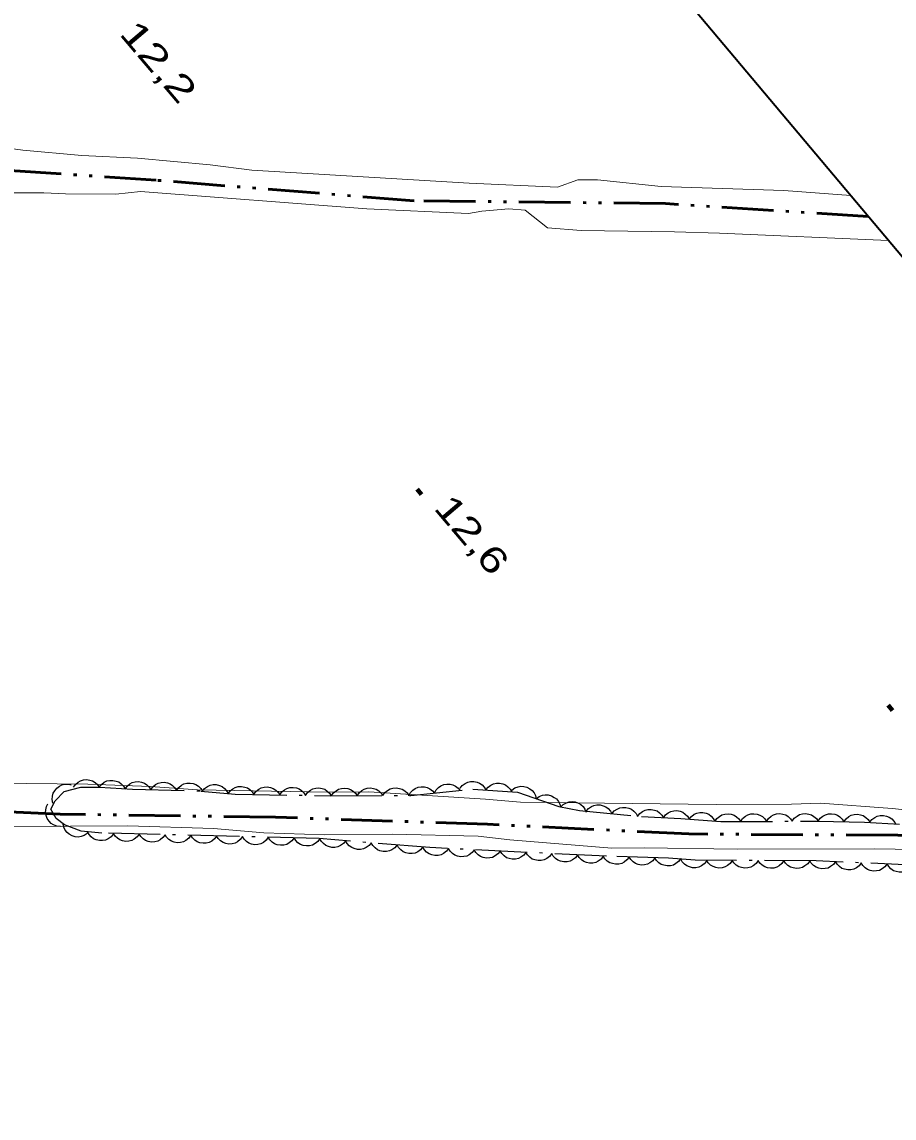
# Model space of a CAD drawing. Extents: x 386081 to 389416, y 5130568 to 5134082.
# Drawn here: x 387565.5 to 387666.8, y 5133611.5 to 5133738.9 of the extents above; entities that cross this region are included whole.
import ezdxf

# ---------------------------------------------------------------- set-up
doc = ezdxf.new("R2010")
doc.units = 0
doc.header["$LTSCALE"] = 1.2
doc.linetypes.add('DASH_DOUBLE_DOT', pattern=[9.2, 5, -1.2, 0.3, -1.2, 0.3, -1.2])
doc.linetypes.add('DOT_DASHED', pattern=[7.7, 5, -1.2, 0.3, -1.2])
for name, color, linetype, lineweight in [('2', 7, 'Continuous', 13), ('3', 7, 'Continuous', 140), ('4', 7, 'DASH_DOUBLE_DOT', 53), ('44', 7, 'Continuous', 25), ('60', 7, 'Continuous', 13)]:
    doc.layers.add(name, color=color, linetype=linetype, lineweight=lineweight)

msp = doc.modelspace()

# ---------------------------------------------------------------- linework, layer by layer
at = {"layer": '2'}
for points in [[(387661.8, 5133718.75), (387654.03, 5133719.33), (387639.76, 5133719.78), (387632.37, 5133720.55), (387630.09, 5133720.54), (387627.73, 5133719.7), (387617.45, 5133720.18), (387592.19, 5133721.68), (387587.38, 5133722.3), (387578.94, 5133723.09), (387572.44, 5133723.38), (387565.58, 5133724.01), (387558.09, 5133725.01)], [(387563.47, 5133719.03), (387568.04, 5133719.04), (387570.57, 5133718.92), (387576.4, 5133718.88), (387579.26, 5133719.19), (387605.56, 5133717.2), (387617.37, 5133716.63), (387618.92, 5133716.93), (387622.08, 5133717.2), (387623.96, 5133717.05), (387626.55, 5133714.98), (387630.46, 5133714.68), (387641.32, 5133714.53), (387646.54, 5133714.36), (387666.2, 5133713.51)], [(387722.9, 5133646.01), (387720.6, 5133646.16), (387712.75, 5133646.07), (387708.32, 5133646.14), (387669.94, 5133647.12), (387666.6, 5133647.5), (387658.29, 5133648.12), (387654.9, 5133647.99), (387646.17, 5133647.95), (387623.42, 5133648.21), (387619.37, 5133648.57), (387605.82, 5133649.43), (387600.96, 5133649.4), (387585.9, 5133649.65), (387580.43, 5133650.06), (387573.14, 5133650.31), (387558.84, 5133650.46)], [(387531.25, 5133645.22), (387577.8, 5133645.46), (387587.74, 5133645.17), (387593.61, 5133644.66), (387600.68, 5133644.43), (387608.56, 5133644.51), (387618.5, 5133644.26), (387622.18, 5133643.84), (387634.02, 5133642.86), (387637.79, 5133642.92), (387648.62, 5133642.75), (387664.54, 5133642.8), (387681.57, 5133642.54), (387706.22, 5133641.86), (387711.02, 5133641.4), (387721.28, 5133640.76), (387727.32, 5133640.73)]]:
    msp.add_lwpolyline(points, dxfattribs=at)
at = {"layer": '3'}
for p, q in [((387611.41, 5133684.59), (387611.92, 5133683.98)), ((387666.16, 5133659.49), (387666.67, 5133658.88))]:
    msp.add_line(p, q, dxfattribs=at)
at = {"layer": '4'}
for points in [[(387663.83, 5133716.3), (387640.29, 5133717.8), (387611.08, 5133718.12), (387581.08, 5133720.51), (387554.42, 5133722.3), (387523.7, 5133722.05), (387426.57, 5133723.72), (387417.65, 5133723.72), (387410.14, 5133723.9), (387403.96, 5133723.71), (387400.32, 5133722.78), (387396.24, 5133721.24), (387393.45, 5133719.93)], [(387725.48, 5133642.92), (387701.68, 5133643.65), (387667.28, 5133644.37), (387642.99, 5133644.53), (387619.6, 5133645.66), (387594.95, 5133646.47), (387569.95, 5133646.84), (387548.5, 5133647.76), (387510.66, 5133648.67), (387496.17, 5133649.93), (387491.63, 5133649.62), (387487.05, 5133648.66), (387465.8, 5133649.03), (387455.85, 5133649.08), (387447.18, 5133648.38), (387440.76, 5133648.68), (387437.13, 5133648.51)]]:
    msp.add_lwpolyline(points, dxfattribs=at)
at = {"layer": '44', "linetype": 'DOT_DASHED'}
msp.add_lwpolyline([(387670.14, 5133640.85), (387657.78, 5133641.41), (387643.74, 5133641.48), (387640.62, 5133641.71), (387633.42, 5133641.93), (387612.88, 5133642.95), (387600.02, 5133643.99), (387574.77, 5133644.63), (387572.36, 5133644.87), (387570.44, 5133645.59), (387569.47, 5133646.31), (387568.87, 5133647.4), (387569.34, 5133648.37), (387570.42, 5133649.46), (387572.35, 5133649.95), (387574.51, 5133649.96), (387578.36, 5133649.73), (387586.29, 5133649.52), (387590.26, 5133649.17), (387601.32, 5133648.96), (387610.69, 5133648.99), (387617.89, 5133649.74), (387623.06, 5133649.4), (387627.87, 5133647.72), (387630.27, 5133647.24), (387637.48, 5133646.54), (387642.04, 5133646.32), (387646.72, 5133645.97), (387658, 5133646.01), (387663.4, 5133645.91), (387667.48, 5133645.68)], dxfattribs=at)
at = {"layer": '44'}
for points in [[(387569.09, 5133648.12), (387569.01, 5133648.53), (387569.05, 5133648.93), (387569.13, 5133649.26), (387569.3, 5133649.56), (387569.54, 5133649.84), (387569.85, 5133650.07), (387570.13, 5133650.23), (387570.48, 5133650.3), (387570.85, 5133650.32), (387571.2, 5133650.25)], [(387571.47, 5133649.95), (387571.7, 5133650.29), (387572.02, 5133650.55), (387572.3, 5133650.72), (387572.64, 5133650.82), (387573.01, 5133650.85), (387573.39, 5133650.79), (387573.7, 5133650.7), (387574, 5133650.51), (387574.27, 5133650.26), (387574.47, 5133649.96)], [(387574.47, 5133649.96), (387574.73, 5133650.29), (387575.06, 5133650.53), (387575.35, 5133650.69), (387575.69, 5133650.75), (387576.06, 5133650.76), (387576.44, 5133650.68), (387576.74, 5133650.57), (387577.03, 5133650.36), (387577.28, 5133650.09), (387577.47, 5133649.78)], [(387577.47, 5133649.75), (387577.71, 5133650.09), (387578.03, 5133650.34), (387578.32, 5133650.51), (387578.66, 5133650.59), (387579.03, 5133650.61), (387579.4, 5133650.53), (387579.72, 5133650.44), (387580, 5133650.24), (387580.27, 5133649.98), (387580.46, 5133649.67)], [(387580.46, 5133649.67), (387580.71, 5133650.01), (387581.03, 5133650.26), (387581.32, 5133650.43), (387581.66, 5133650.51), (387582.03, 5133650.53), (387582.4, 5133650.46), (387582.71, 5133650.36), (387583, 5133650.16), (387583.27, 5133649.9), (387583.46, 5133649.59)], [(387583.46, 5133649.59), (387583.71, 5133649.93), (387584.03, 5133650.18), (387584.32, 5133650.35), (387584.66, 5133650.43), (387585.03, 5133650.45), (387585.4, 5133650.38), (387585.71, 5133650.28), (387586, 5133650.08), (387586.27, 5133649.82), (387586.46, 5133649.52)], [(387586.46, 5133649.5), (387586.72, 5133649.83), (387587.06, 5133650.06), (387587.36, 5133650.2), (387587.7, 5133650.26), (387588.07, 5133650.26), (387588.44, 5133650.17), (387588.75, 5133650.05), (387589.03, 5133649.83), (387589.27, 5133649.56), (387589.45, 5133649.24)], [(387589.45, 5133649.19), (387589.69, 5133649.53), (387590.01, 5133649.78), (387590.29, 5133649.94), (387590.63, 5133650.03), (387591, 5133650.05), (387591.38, 5133649.98), (387591.69, 5133649.89), (387591.98, 5133649.69), (387592.25, 5133649.43), (387592.45, 5133649.13)], [(387592.45, 5133649.13), (387592.69, 5133649.47), (387593.01, 5133649.72), (387593.29, 5133649.89), (387593.63, 5133649.97), (387594, 5133650), (387594.38, 5133649.92), (387594.69, 5133649.83), (387594.98, 5133649.63), (387595.25, 5133649.37), (387595.45, 5133649.07)], [(387595.45, 5133649.07), (387595.69, 5133649.41), (387596.01, 5133649.66), (387596.29, 5133649.83), (387596.63, 5133649.91), (387597, 5133649.94), (387597.38, 5133649.87), (387597.69, 5133649.77), (387597.98, 5133649.57), (387598.25, 5133649.32), (387598.45, 5133649.01)], [(387598.45, 5133649.01), (387598.69, 5133649.36), (387599.01, 5133649.61), (387599.29, 5133649.77), (387599.63, 5133649.86), (387600, 5133649.88), (387600.38, 5133649.81), (387600.69, 5133649.72), (387600.98, 5133649.52), (387601.25, 5133649.26), (387601.44, 5133648.96)], [(387604.44, 5133648.97), (387604.68, 5133649.32), (387604.99, 5133649.57), (387605.27, 5133649.75), (387605.61, 5133649.84), (387605.98, 5133649.87), (387606.36, 5133649.81), (387606.67, 5133649.72), (387606.97, 5133649.53), (387607.24, 5133649.28), (387607.44, 5133648.98)], [(387607.44, 5133648.98), (387607.68, 5133649.33), (387607.99, 5133649.58), (387608.27, 5133649.76), (387608.61, 5133649.85), (387608.98, 5133649.88), (387609.36, 5133649.82), (387609.67, 5133649.73), (387609.97, 5133649.54), (387610.24, 5133649.29), (387610.44, 5133648.99)], [(387610.45, 5133648.96), (387610.64, 5133649.33), (387610.93, 5133649.62), (387611.19, 5133649.82), (387611.52, 5133649.95), (387611.88, 5133650.02), (387612.27, 5133649.99), (387612.59, 5133649.94), (387612.9, 5133649.77), (387613.2, 5133649.55), (387613.43, 5133649.28)], [(387613.43, 5133649.28), (387613.63, 5133649.64), (387613.91, 5133649.93), (387614.18, 5133650.13), (387614.51, 5133650.26), (387614.87, 5133650.33), (387615.25, 5133650.3), (387615.57, 5133650.25), (387615.89, 5133650.08), (387616.18, 5133649.86), (387616.41, 5133649.59)], [(387616.41, 5133649.84), (387616.66, 5133650.17), (387617, 5133650.4), (387617.29, 5133650.56), (387617.63, 5133650.62), (387618, 5133650.63), (387618.38, 5133650.54), (387618.68, 5133650.43), (387618.97, 5133650.22), (387619.22, 5133649.95), (387619.4, 5133649.64)], [(387619.4, 5133649.64), (387619.66, 5133649.97), (387619.99, 5133650.21), (387620.28, 5133650.36), (387620.63, 5133650.43), (387621, 5133650.43), (387621.37, 5133650.34), (387621.68, 5133650.24), (387621.96, 5133650.02), (387622.21, 5133649.75), (387622.4, 5133649.44)], [(387622.43, 5133649.62), (387622.77, 5133649.87), (387623.15, 5133650.01), (387623.47, 5133650.08), (387623.82, 5133650.05), (387624.18, 5133649.96), (387624.52, 5133649.77), (387624.78, 5133649.59), (387625, 5133649.31), (387625.17, 5133648.98), (387625.26, 5133648.63)], [(387601.44, 5133648.96), (387601.68, 5133649.31), (387601.99, 5133649.56), (387602.27, 5133649.74), (387602.61, 5133649.83), (387602.98, 5133649.86), (387603.36, 5133649.8), (387603.67, 5133649.71), (387603.97, 5133649.52), (387604.24, 5133649.27), (387604.44, 5133648.97)], [(387625.26, 5133648.63), (387625.6, 5133648.88), (387625.98, 5133649.02), (387626.3, 5133649.09), (387626.66, 5133649.06), (387627.01, 5133648.97), (387627.35, 5133648.78), (387627.62, 5133648.6), (387627.83, 5133648.32), (387628, 5133647.99), (387628.1, 5133647.64)], [(387569.97, 5133645.41), (387569.55, 5133645.45), (387569.17, 5133645.6), (387568.89, 5133645.76), (387568.64, 5133646.02), (387568.44, 5133646.32), (387568.31, 5133646.69), (387568.24, 5133647), (387568.27, 5133647.35), (387568.36, 5133647.71), (387568.52, 5133648.04)], [(387628.1, 5133647.67), (387628.4, 5133647.97), (387628.76, 5133648.16), (387629.07, 5133648.27), (387629.42, 5133648.29), (387629.79, 5133648.25), (387630.15, 5133648.11), (387630.44, 5133647.96), (387630.69, 5133647.72), (387630.91, 5133647.42), (387631.05, 5133647.08)], [(387631.06, 5133647.16), (387631.32, 5133647.49), (387631.66, 5133647.71), (387631.96, 5133647.85), (387632.31, 5133647.91), (387632.68, 5133647.91), (387633.05, 5133647.81), (387633.35, 5133647.69), (387633.63, 5133647.47), (387633.87, 5133647.19), (387634.04, 5133646.87)], [(387634.04, 5133646.87), (387634.31, 5133647.2), (387634.65, 5133647.42), (387634.95, 5133647.56), (387635.29, 5133647.62), (387635.66, 5133647.62), (387636.03, 5133647.52), (387636.34, 5133647.4), (387636.61, 5133647.18), (387636.86, 5133646.9), (387637.03, 5133646.58)], [(387637.03, 5133646.56), (387637.28, 5133646.9), (387637.61, 5133647.14), (387637.9, 5133647.29), (387638.24, 5133647.37), (387638.61, 5133647.38), (387638.98, 5133647.3), (387639.29, 5133647.2), (387639.58, 5133646.99), (387639.84, 5133646.72), (387640.03, 5133646.42)], [(387640.03, 5133646.42), (387640.28, 5133646.75), (387640.6, 5133646.99), (387640.89, 5133647.15), (387641.24, 5133647.22), (387641.61, 5133647.24), (387641.98, 5133647.16), (387642.29, 5133647.05), (387642.57, 5133646.84), (387642.83, 5133646.58), (387643.02, 5133646.27)], [(387643.02, 5133646.25), (387643.28, 5133646.57), (387643.61, 5133646.81), (387643.91, 5133646.96), (387644.25, 5133647.02), (387644.62, 5133647.03), (387644.99, 5133646.93), (387645.3, 5133646.82), (387645.58, 5133646.61), (387645.83, 5133646.34), (387646.01, 5133646.02)], [(387646.01, 5133645.97), (387646.24, 5133646.31), (387646.56, 5133646.57), (387646.84, 5133646.74), (387647.18, 5133646.84), (387647.55, 5133646.87), (387647.92, 5133646.81), (387648.24, 5133646.72), (387648.53, 5133646.53), (387648.81, 5133646.28), (387649.01, 5133645.98)], [(387649.01, 5133645.98), (387649.24, 5133646.32), (387649.56, 5133646.58), (387649.84, 5133646.76), (387650.18, 5133646.85), (387650.55, 5133646.88), (387650.92, 5133646.82), (387651.24, 5133646.73), (387651.53, 5133646.54), (387651.81, 5133646.29), (387652.01, 5133645.99)], [(387652.01, 5133645.99), (387652.24, 5133646.34), (387652.56, 5133646.59), (387652.84, 5133646.77), (387653.18, 5133646.86), (387653.55, 5133646.89), (387653.92, 5133646.83), (387654.24, 5133646.74), (387654.53, 5133646.55), (387654.81, 5133646.3), (387655.01, 5133646)], [(387655.01, 5133646), (387655.24, 5133646.35), (387655.56, 5133646.6), (387655.84, 5133646.78), (387656.18, 5133646.87), (387656.55, 5133646.9), (387656.92, 5133646.84), (387657.24, 5133646.75), (387657.53, 5133646.56), (387657.81, 5133646.31), (387658.01, 5133646.01)], [(387658.01, 5133646.01), (387658.25, 5133646.35), (387658.57, 5133646.6), (387658.86, 5133646.77), (387659.2, 5133646.85), (387659.57, 5133646.88), (387659.94, 5133646.81), (387660.25, 5133646.71), (387660.55, 5133646.51), (387660.81, 5133646.26), (387661.01, 5133645.95)], [(387661.01, 5133645.95), (387661.25, 5133646.3), (387661.57, 5133646.55), (387661.86, 5133646.71), (387662.2, 5133646.8), (387662.57, 5133646.82), (387662.94, 5133646.75), (387663.25, 5133646.66), (387663.54, 5133646.46), (387663.81, 5133646.2), (387664.01, 5133645.9)], [(387664.01, 5133645.88), (387664.26, 5133646.21), (387664.59, 5133646.45), (387664.88, 5133646.6), (387665.23, 5133646.67), (387665.6, 5133646.68), (387665.97, 5133646.6), (387666.28, 5133646.49), (387666.56, 5133646.28), (387666.82, 5133646.02), (387667, 5133645.71)], [(387573.08, 5133644.6), (387572.74, 5133644.36), (387572.36, 5133644.23), (387572.03, 5133644.17), (387571.68, 5133644.2), (387571.33, 5133644.3), (387570.99, 5133644.49), (387570.73, 5133644.69), (387570.52, 5133644.97), (387570.36, 5133645.3), (387570.27, 5133645.65)], [(387576.11, 5133644.5), (387575.85, 5133644.18), (387575.51, 5133643.95), (387575.21, 5133643.81), (387574.86, 5133643.75), (387574.49, 5133643.76), (387574.12, 5133643.86), (387573.82, 5133643.98), (387573.55, 5133644.2), (387573.3, 5133644.48), (387573.13, 5133644.79)], [(387579.12, 5133644.52), (387578.88, 5133644.18), (387578.55, 5133643.93), (387578.27, 5133643.77), (387577.93, 5133643.69), (387577.56, 5133643.66), (387577.18, 5133643.74), (387576.87, 5133643.83), (387576.58, 5133644.03), (387576.31, 5133644.29), (387576.12, 5133644.6)], [(387582.12, 5133644.44), (387581.88, 5133644.1), (387581.55, 5133643.86), (387581.27, 5133643.69), (387580.92, 5133643.61), (387580.56, 5133643.59), (387580.18, 5133643.66), (387579.87, 5133643.76), (387579.58, 5133643.96), (387579.31, 5133644.22), (387579.12, 5133644.52)], [(387585.12, 5133644.37), (387584.87, 5133644.03), (387584.55, 5133643.78), (387584.27, 5133643.62), (387583.92, 5133643.53), (387583.55, 5133643.51), (387583.18, 5133643.58), (387582.87, 5133643.68), (387582.58, 5133643.88), (387582.31, 5133644.14), (387582.12, 5133644.44)], [(387588.12, 5133644.29), (387587.87, 5133643.95), (387587.55, 5133643.7), (387587.26, 5133643.54), (387586.92, 5133643.46), (387586.55, 5133643.44), (387586.18, 5133643.51), (387585.87, 5133643.6), (387585.58, 5133643.81), (387585.31, 5133644.06), (387585.12, 5133644.37)], [(387591.11, 5133644.22), (387590.87, 5133643.88), (387590.55, 5133643.63), (387590.26, 5133643.46), (387589.92, 5133643.38), (387589.55, 5133643.36), (387589.18, 5133643.43), (387588.86, 5133643.53), (387588.58, 5133643.73), (387588.31, 5133643.99), (387588.12, 5133644.29)], [(387594.11, 5133644.14), (387593.87, 5133643.8), (387593.55, 5133643.55), (387593.26, 5133643.39), (387592.92, 5133643.31), (387592.55, 5133643.28), (387592.18, 5133643.36), (387591.86, 5133643.45), (387591.57, 5133643.65), (387591.31, 5133643.91), (387591.11, 5133644.22)], [(387597.11, 5133644.06), (387596.87, 5133643.72), (387596.55, 5133643.48), (387596.26, 5133643.31), (387595.92, 5133643.23), (387595.55, 5133643.21), (387595.17, 5133643.28), (387594.86, 5133643.38), (387594.57, 5133643.58), (387594.31, 5133643.84), (387594.11, 5133644.14)], [(387600.11, 5133643.99), (387599.87, 5133643.65), (387599.55, 5133643.4), (387599.26, 5133643.23), (387598.92, 5133643.15), (387598.55, 5133643.13), (387598.17, 5133643.2), (387597.86, 5133643.3), (387597.57, 5133643.5), (387597.31, 5133643.76), (387597.11, 5133644.06)], [(387603.1, 5133643.74), (387602.84, 5133643.41), (387602.51, 5133643.19), (387602.21, 5133643.04), (387601.86, 5133642.97), (387601.49, 5133642.97), (387601.12, 5133643.07), (387600.82, 5133643.18), (387600.54, 5133643.4), (387600.29, 5133643.67), (387600.11, 5133643.98)], [(387606.09, 5133643.5), (387605.83, 5133643.17), (387605.5, 5133642.94), (387605.2, 5133642.79), (387604.85, 5133642.73), (387604.49, 5133642.73), (387604.11, 5133642.82), (387603.81, 5133642.94), (387603.53, 5133643.15), (387603.28, 5133643.43), (387603.1, 5133643.74)], [(387609.08, 5133643.26), (387608.82, 5133642.93), (387608.49, 5133642.7), (387608.19, 5133642.55), (387607.84, 5133642.49), (387607.48, 5133642.49), (387607.1, 5133642.58), (387606.8, 5133642.7), (387606.52, 5133642.91), (387606.27, 5133643.19), (387606.09, 5133643.5)], [(387612.07, 5133643.02), (387611.81, 5133642.69), (387611.48, 5133642.46), (387611.18, 5133642.31), (387610.83, 5133642.25), (387610.47, 5133642.25), (387610.09, 5133642.34), (387609.79, 5133642.45), (387609.51, 5133642.67), (387609.26, 5133642.94), (387609.08, 5133643.26)], [(387615.07, 5133642.84), (387614.82, 5133642.51), (387614.49, 5133642.27), (387614.2, 5133642.11), (387613.85, 5133642.04), (387613.48, 5133642.02), (387613.11, 5133642.11), (387612.8, 5133642.21), (387612.52, 5133642.42), (387612.26, 5133642.68), (387612.07, 5133642.99)], [(387618.06, 5133642.69), (387617.81, 5133642.36), (387617.48, 5133642.12), (387617.19, 5133641.96), (387616.85, 5133641.89), (387616.48, 5133641.87), (387616.11, 5133641.96), (387615.8, 5133642.06), (387615.51, 5133642.27), (387615.25, 5133642.53), (387615.07, 5133642.84)], [(387621.06, 5133642.54), (387620.81, 5133642.21), (387620.48, 5133641.97), (387620.19, 5133641.81), (387619.85, 5133641.74), (387619.48, 5133641.73), (387619.1, 5133641.81), (387618.79, 5133641.91), (387618.51, 5133642.12), (387618.25, 5133642.38), (387618.06, 5133642.69)], [(387624.06, 5133642.39), (387623.81, 5133642.06), (387623.48, 5133641.82), (387623.19, 5133641.66), (387622.84, 5133641.59), (387622.47, 5133641.58), (387622.1, 5133641.66), (387621.79, 5133641.76), (387621.51, 5133641.97), (387621.25, 5133642.24), (387621.06, 5133642.54)], [(387627.05, 5133642.25), (387626.8, 5133641.91), (387626.47, 5133641.67), (387626.18, 5133641.51), (387625.84, 5133641.44), (387625.47, 5133641.43), (387625.1, 5133641.51), (387624.79, 5133641.61), (387624.5, 5133641.82), (387624.24, 5133642.09), (387624.06, 5133642.39)], [(387630.05, 5133642.1), (387629.8, 5133641.76), (387629.47, 5133641.52), (387629.18, 5133641.37), (387628.84, 5133641.29), (387628.47, 5133641.28), (387628.09, 5133641.36), (387627.78, 5133641.47), (387627.5, 5133641.67), (387627.24, 5133641.94), (387627.05, 5133642.25)], [(387633.05, 5133641.95), (387632.79, 5133641.61), (387632.47, 5133641.37), (387632.18, 5133641.22), (387631.83, 5133641.14), (387631.46, 5133641.13), (387631.09, 5133641.21), (387630.78, 5133641.32), (387630.5, 5133641.52), (387630.24, 5133641.79), (387630.05, 5133642.1)], [(387636.04, 5133641.85), (387635.8, 5133641.51), (387635.48, 5133641.26), (387635.19, 5133641.1), (387634.85, 5133641.02), (387634.48, 5133641), (387634.1, 5133641.08), (387633.79, 5133641.17), (387633.5, 5133641.38), (387633.24, 5133641.64), (387633.04, 5133641.94)], [(387639.04, 5133641.76), (387638.8, 5133641.42), (387638.47, 5133641.17), (387638.19, 5133641.01), (387637.84, 5133640.93), (387637.48, 5133640.91), (387637.1, 5133640.99), (387636.79, 5133641.08), (387636.5, 5133641.29), (387636.24, 5133641.55), (387636.04, 5133641.85)], [(387642.04, 5133641.67), (387641.8, 5133641.33), (387641.47, 5133641.08), (387641.19, 5133640.92), (387640.84, 5133640.84), (387640.47, 5133640.82), (387640.1, 5133640.89), (387639.79, 5133640.99), (387639.5, 5133641.19), (387639.23, 5133641.45), (387639.04, 5133641.76)], [(387645.03, 5133641.38), (387644.77, 5133641.06), (387644.44, 5133640.83), (387644.14, 5133640.67), (387643.8, 5133640.61), (387643.43, 5133640.6), (387643.06, 5133640.7), (387642.75, 5133640.81), (387642.47, 5133641.02), (387642.22, 5133641.29), (387642.04, 5133641.61)], [(387648.03, 5133641.46), (387647.8, 5133641.11), (387647.48, 5133640.86), (387647.2, 5133640.69), (387646.86, 5133640.6), (387646.49, 5133640.57), (387646.11, 5133640.64), (387645.8, 5133640.73), (387645.5, 5133640.92), (387645.23, 5133641.17), (387645.03, 5133641.47)], [(387651.03, 5133641.44), (387650.8, 5133641.1), (387650.48, 5133640.84), (387650.2, 5133640.67), (387649.86, 5133640.59), (387649.49, 5133640.56), (387649.11, 5133640.62), (387648.8, 5133640.71), (387648.5, 5133640.91), (387648.23, 5133641.16), (387648.03, 5133641.46)], [(387654.03, 5133641.43), (387653.8, 5133641.08), (387653.48, 5133640.83), (387653.2, 5133640.66), (387652.86, 5133640.57), (387652.49, 5133640.54), (387652.11, 5133640.61), (387651.8, 5133640.7), (387651.5, 5133640.89), (387651.23, 5133641.14), (387651.03, 5133641.44)], [(387657.03, 5133641.41), (387656.8, 5133641.07), (387656.48, 5133640.81), (387656.2, 5133640.64), (387655.86, 5133640.56), (387655.49, 5133640.53), (387655.11, 5133640.59), (387654.8, 5133640.68), (387654.5, 5133640.88), (387654.23, 5133641.13), (387654.03, 5133641.43)], [(387660.03, 5133641.31), (387659.78, 5133640.97), (387659.45, 5133640.73), (387659.16, 5133640.57), (387658.82, 5133640.5), (387658.45, 5133640.48), (387658.08, 5133640.56), (387657.77, 5133640.67), (387657.48, 5133640.87), (387657.22, 5133641.14), (387657.03, 5133641.44)], [(387663.03, 5133641.17), (387662.78, 5133640.84), (387662.45, 5133640.6), (387662.16, 5133640.44), (387661.82, 5133640.36), (387661.45, 5133640.35), (387661.07, 5133640.43), (387660.76, 5133640.53), (387660.48, 5133640.74), (387660.22, 5133641), (387660.03, 5133641.31)], [(387666.02, 5133641.04), (387665.77, 5133640.7), (387665.45, 5133640.46), (387665.16, 5133640.3), (387664.81, 5133640.23), (387664.45, 5133640.21), (387664.07, 5133640.29), (387663.76, 5133640.39), (387663.48, 5133640.6), (387663.22, 5133640.87), (387663.03, 5133641.17)], [(387669.02, 5133640.9), (387668.77, 5133640.57), (387668.44, 5133640.32), (387668.16, 5133640.17), (387667.81, 5133640.09), (387667.44, 5133640.08), (387667.07, 5133640.16), (387666.76, 5133640.26), (387666.47, 5133640.47), (387666.21, 5133640.73), (387666.02, 5133641.04)]]:
    msp.add_lwpolyline(points, dxfattribs=at)
at = {"layer": '60', "lineweight": 35}
msp.add_lwpolyline([(386109.63, 5132985.69), (387380.72, 5134053.36), (389052.99, 5132062.51), (387781.9, 5130994.83)], close=True, dxfattribs=at)

# ---------------------------------------------------------------- texts
at = {"layer": '3'}
for s, width, p in [('12,2   ', 1.4, (387576.7, 5133737.5)), ('12,6   ', 1.35, (387613.24, 5133682.37))]:
    msp.add_text(s, height=3, rotation=310.294, dxfattribs=dict(at, width=width)).set_placement(p)

doc.saveas('drawing.dxf')
